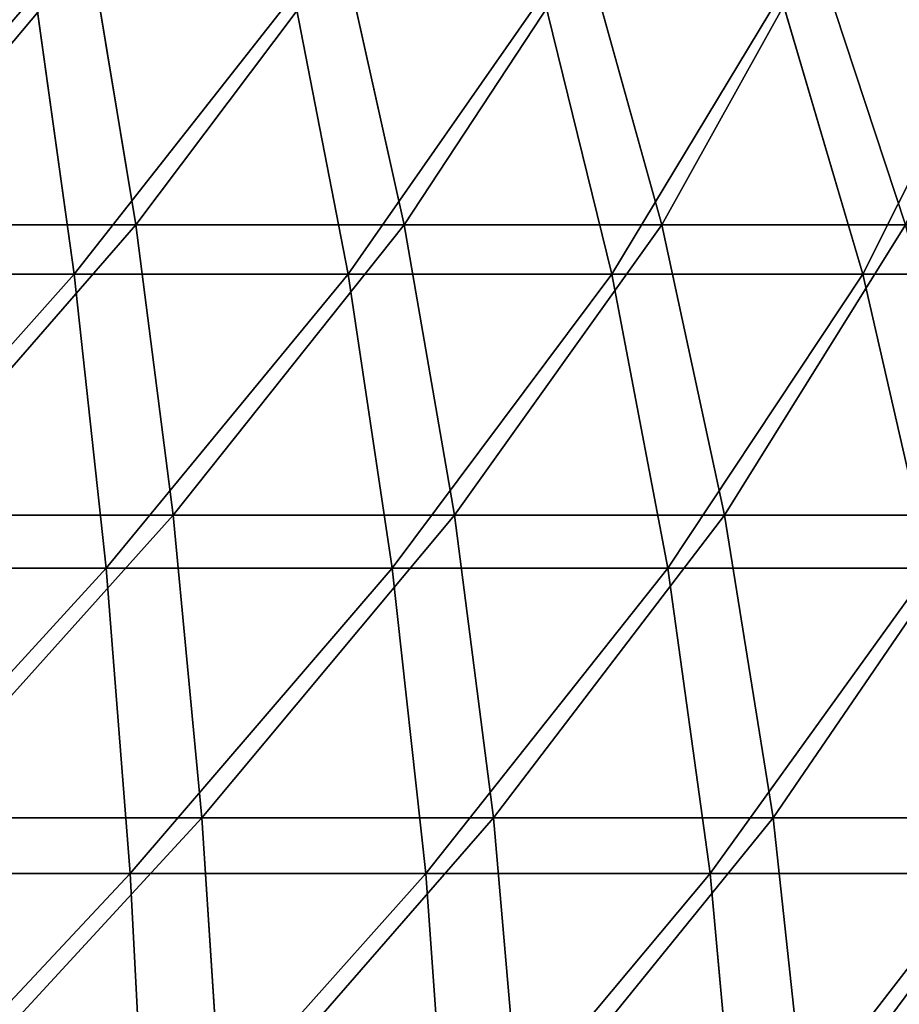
# Model space of a CAD drawing. Extents: x 0.04 to 8.7, y -7.15 to 0.
# Tile 262 of 464: x 4.99 to 5.81, y -3.58 to -2.65. Entities that reach past the tile are written whole.
import ezdxf

# ---------------------------------------------------------------- set-up
doc = ezdxf.new("R2010")
doc.units = 0
doc.header["$MEASUREMENT"] = 0
doc.layers.get('0').update_dxf_attribs({"linetype": 'CONTINUOUS'})

# ---------------------------------------------------------------- blocks, each defined once
blk = doc.blocks.new('ACE_M_STL')
at = {"color": 0}
for p, q in [((5.05281, -2.58919, 2.33196), (5.09533, -2.84657, 2.47801)), ((5.05281, -2.58919, 2.33196), (5.09533, -2.84657, 2.47801)), ((5.05281, -2.58919, -2.33196), (5.09533, -2.84657, -2.47801)), ((5.05281, -2.58919, -2.33196), (5.09533, -2.84657, -2.47801)), ((5.28899, -2.58919, 2.2498), (5.3463, -2.84657, 2.39071)), ((5.28899, -2.58919, 2.2498), (5.3463, -2.84657, 2.39071)), ((5.28899, -2.58919, -2.2498), (5.3463, -2.84657, -2.39071)), ((5.28899, -2.58919, -2.2498), (5.3463, -2.84657, -2.39071)), ((5.51547, -2.58919, 2.1438), (5.58696, -2.84657, 2.27806)), ((5.51547, -2.58919, 2.1438), (5.58696, -2.84657, 2.27806)), ((5.51547, -2.58919, -2.1438), (5.58696, -2.84657, -2.27806)), ((5.51547, -2.58919, -2.1438), (5.58696, -2.84657, -2.27806)), ((5.72985, -2.58919, 2.01507), (5.81476, -2.84657, 2.14128)), ((5.72985, -2.58919, 2.01507), (5.81476, -2.84657, 2.14128)), ((5.72985, -2.58919, -2.01507), (5.81476, -2.84657, -2.14128)), ((5.72985, -2.58919, -2.01507), (5.81476, -2.84657, -2.14128)), ((5.03785, -2.89266, 2.56389), (5.0013, -2.63117, 2.42272)), ((5.03785, -2.89266, 2.56389), (5.0013, -2.63117, 2.42272)), ((5.03785, -2.89266, -2.56389), (5.0013, -2.63117, -2.42272)), ((5.03785, -2.89266, -2.56389), (5.0013, -2.63117, -2.42272)), ((5.29383, -2.89266, 2.48358), (5.24319, -2.63117, 2.34683)), ((5.29383, -2.89266, 2.48358), (5.24319, -2.63117, 2.34683)), ((5.29383, -2.89266, -2.48358), (5.24319, -2.63117, -2.34683)), ((5.29383, -2.89266, -2.48358), (5.24319, -2.63117, -2.34683)), ((5.54037, -2.89266, 2.37778), (5.47615, -2.63117, 2.24686)), ((5.54037, -2.89266, 2.37778), (5.47615, -2.63117, 2.24686)), ((5.54037, -2.89266, -2.37778), (5.47615, -2.63117, -2.24686)), ((5.54037, -2.89266, -2.37778), (5.47615, -2.63117, -2.24686)), ((5.77494, -2.89266, 2.24758), (5.69781, -2.63117, 2.12383)), ((5.77494, -2.89266, 2.24758), (5.69781, -2.63117, 2.12383)), ((5.77494, -2.89266, -2.24758), (5.69781, -2.63117, -2.12383)), ((5.77494, -2.89266, -2.24758), (5.69781, -2.63117, -2.12383)), ((4.83671, -2.84657, 2.53904), (5.09533, -2.84657, 2.47801)), ((5.09533, -2.84657, -2.47801), (4.83671, -2.84657, -2.53904)), ((4.83671, -2.84657, 2.53904), (5.09533, -2.84657, 2.47801)), ((5.09533, -2.84657, -2.47801), (4.83671, -2.84657, -2.53904)), ((5.09533, -2.84657, 2.47801), (5.13024, -3.11818, 2.59796)), ((5.09533, -2.84657, 2.47801), (5.13024, -3.11818, 2.59796)), ((5.09533, -2.84657, 2.47801), (5.3463, -2.84657, 2.39071)), ((5.3463, -2.84657, -2.39071), (5.09533, -2.84657, -2.47801)), ((5.09533, -2.84657, -2.47801), (5.13024, -3.11818, -2.59796)), ((5.09533, -2.84657, -2.47801), (5.13024, -3.11818, -2.59796)), ((5.09533, -2.84657, 2.47801), (5.3463, -2.84657, 2.39071)), ((5.3463, -2.84657, -2.39071), (5.09533, -2.84657, -2.47801)), ((5.3463, -2.84657, 2.39071), (5.39336, -3.11818, 2.50644)), ((5.3463, -2.84657, 2.39071), (5.39336, -3.11818, 2.50644)), ((5.3463, -2.84657, 2.39071), (5.58696, -2.84657, 2.27806)), ((5.58696, -2.84657, -2.27806), (5.3463, -2.84657, -2.39071)), ((5.3463, -2.84657, -2.39071), (5.39336, -3.11818, -2.50644)), ((5.3463, -2.84657, -2.39071), (5.39336, -3.11818, -2.50644)), ((5.3463, -2.84657, 2.39071), (5.58696, -2.84657, 2.27806)), ((5.58696, -2.84657, -2.27806), (5.3463, -2.84657, -2.39071)), ((5.58696, -2.84657, 2.27806), (5.64567, -3.11818, 2.38834)), ((5.58696, -2.84657, 2.27806), (5.64567, -3.11818, 2.38834)), ((5.58696, -2.84657, 2.27806), (5.81476, -2.84657, 2.14128)), ((5.81476, -2.84657, -2.14128), (5.58696, -2.84657, -2.27806)), ((5.58696, -2.84657, -2.27806), (5.64567, -3.11818, -2.38834)), ((5.58696, -2.84657, -2.27806), (5.64567, -3.11818, -2.38834)), ((5.58696, -2.84657, 2.27806), (5.81476, -2.84657, 2.14128)), ((5.81476, -2.84657, -2.14128), (5.58696, -2.84657, -2.27806)), ((4.77506, -2.89266, 2.6179), (5.03785, -2.89266, 2.56389)), ((5.03785, -2.89266, -2.56389), (4.77506, -2.89266, -2.6179)), ((4.77506, -2.89266, 2.6179), (5.03785, -2.89266, 2.56389)), ((5.03785, -2.89266, -2.56389), (4.77506, -2.89266, -2.6179)), ((5.03785, -2.89266, 2.56389), (5.29383, -2.89266, 2.48358)), ((5.29383, -2.89266, -2.48358), (5.03785, -2.89266, -2.56389)), ((5.06758, -3.16757, 2.6787), (5.03785, -2.89266, 2.56389)), ((5.03785, -2.89266, 2.56389), (5.29383, -2.89266, 2.48358)), ((5.06758, -3.16757, 2.6787), (5.03785, -2.89266, 2.56389)), ((5.06758, -3.16757, -2.6787), (5.03785, -2.89266, -2.56389)), ((5.29383, -2.89266, -2.48358), (5.03785, -2.89266, -2.56389)), ((5.06758, -3.16757, -2.6787), (5.03785, -2.89266, -2.56389)), ((5.29383, -2.89266, 2.48358), (5.54037, -2.89266, 2.37778)), ((5.54037, -2.89266, -2.37778), (5.29383, -2.89266, -2.48358)), ((5.33502, -3.16757, 2.59479), (5.29383, -2.89266, 2.48358)), ((5.29383, -2.89266, 2.48358), (5.54037, -2.89266, 2.37778)), ((5.33502, -3.16757, 2.59479), (5.29383, -2.89266, 2.48358)), ((5.33502, -3.16757, -2.59479), (5.29383, -2.89266, -2.48358)), ((5.54037, -2.89266, -2.37778), (5.29383, -2.89266, -2.48358)), ((5.33502, -3.16757, -2.59479), (5.29383, -2.89266, -2.48358)), ((5.54037, -2.89266, 2.37778), (5.77494, -2.89266, 2.24758)), ((5.77494, -2.89266, -2.24758), (5.54037, -2.89266, -2.37778)), ((5.5926, -3.16757, 2.48426), (5.54037, -2.89266, 2.37778)), ((5.54037, -2.89266, 2.37778), (5.77494, -2.89266, 2.24758)), ((5.5926, -3.16757, 2.48426), (5.54037, -2.89266, 2.37778)), ((5.5926, -3.16757, -2.48426), (5.54037, -2.89266, -2.37778)), ((5.77494, -2.89266, -2.24758), (5.54037, -2.89266, -2.37778)), ((5.5926, -3.16757, -2.48426), (5.54037, -2.89266, -2.37778)), ((5.77494, -2.89266, 2.24758), (5.99514, -2.89266, 2.09432)), ((5.99514, -2.89266, -2.09432), (5.77494, -2.89266, -2.24758)), ((5.83768, -3.16757, 2.34823), (5.77494, -2.89266, 2.24758)), ((5.77494, -2.89266, 2.24758), (5.99514, -2.89266, 2.09432)), ((5.83768, -3.16757, 2.34823), (5.77494, -2.89266, 2.24758)), ((5.83768, -3.16757, -2.34823), (5.77494, -2.89266, -2.24758)), ((5.99514, -2.89266, -2.09432), (5.77494, -2.89266, -2.24758)), ((5.83768, -3.16757, -2.34823), (5.77494, -2.89266, -2.24758)), ((4.85911, -3.11818, 2.66195), (5.13024, -3.11818, 2.59796)), ((5.13024, -3.11818, -2.59796), (4.85911, -3.11818, -2.66195)), ((4.85911, -3.11818, 2.66195), (5.13024, -3.11818, 2.59796)), ((5.13024, -3.11818, -2.59796), (4.85911, -3.11818, -2.66195)), ((5.13024, -3.11818, 2.59796), (5.1572, -3.40116, 2.69056)), ((5.13024, -3.11818, 2.59796), (5.1572, -3.40116, 2.69056)), ((5.13024, -3.11818, 2.59796), (5.39336, -3.11818, 2.50644)), ((5.39336, -3.11818, -2.50644), (5.13024, -3.11818, -2.59796)), ((5.13024, -3.11818, -2.59796), (5.1572, -3.40116, -2.69056)), ((5.13024, -3.11818, -2.59796), (5.1572, -3.40116, -2.69056)), ((5.13024, -3.11818, 2.59796), (5.39336, -3.11818, 2.50644)), ((5.39336, -3.11818, -2.50644), (5.13024, -3.11818, -2.59796)), ((5.39336, -3.11818, 2.50644), (5.42969, -3.40116, 2.59577)), ((5.39336, -3.11818, 2.50644), (5.42969, -3.40116, 2.59577)), ((5.39336, -3.11818, 2.50644), (5.64567, -3.11818, 2.38834)), ((5.64567, -3.11818, -2.38834), (5.39336, -3.11818, -2.50644)), ((5.39336, -3.11818, -2.50644), (5.42969, -3.40116, -2.59577)), ((5.39336, -3.11818, -2.50644), (5.42969, -3.40116, -2.59577)), ((5.39336, -3.11818, 2.50644), (5.64567, -3.11818, 2.38834)), ((5.64567, -3.11818, -2.38834), (5.39336, -3.11818, -2.50644)), ((5.64567, -3.11818, 2.38834), (5.691, -3.40116, 2.47347)), ((5.64567, -3.11818, 2.38834), (5.691, -3.40116, 2.47347)), ((5.64567, -3.11818, 2.38834), (5.8845, -3.11818, 2.24493)), ((5.8845, -3.11818, -2.24493), (5.64567, -3.11818, -2.38834)), ((5.64567, -3.11818, -2.38834), (5.691, -3.40116, -2.47347)), ((5.64567, -3.11818, -2.38834), (5.691, -3.40116, -2.47347)), ((5.64567, -3.11818, 2.38834), (5.8845, -3.11818, 2.24493)), ((5.8845, -3.11818, -2.24493), (5.64567, -3.11818, -2.38834)), ((4.79302, -3.16757, 2.73513), (5.06758, -3.16757, 2.6787)), ((5.06758, -3.16757, -2.6787), (4.79302, -3.16757, -2.73513)), ((4.79302, -3.16757, 2.73513), (5.06758, -3.16757, 2.6787)), ((5.06758, -3.16757, -2.6787), (4.79302, -3.16757, -2.73513)), ((5.06758, -3.16757, 2.6787), (5.33502, -3.16757, 2.59479)), ((5.33502, -3.16757, -2.59479), (5.06758, -3.16757, -2.6787)), ((5.09018, -3.45307, 2.76597), (5.06758, -3.16757, 2.6787)), ((5.06758, -3.16757, 2.6787), (5.33502, -3.16757, 2.59479)), ((5.09018, -3.45307, 2.76597), (5.06758, -3.16757, 2.6787)), ((5.09018, -3.45307, -2.76597), (5.06758, -3.16757, -2.6787)), ((5.33502, -3.16757, -2.59479), (5.06758, -3.16757, -2.6787)), ((5.09018, -3.45307, -2.76597), (5.06758, -3.16757, -2.6787)), ((5.33502, -3.16757, 2.59479), (5.5926, -3.16757, 2.48426)), ((5.5926, -3.16757, -2.48426), (5.33502, -3.16757, -2.59479)), ((5.36633, -3.45307, 2.67933), (5.33502, -3.16757, 2.59479)), ((5.33502, -3.16757, 2.59479), (5.5926, -3.16757, 2.48426)), ((5.36633, -3.45307, 2.67933), (5.33502, -3.16757, 2.59479)), ((5.36633, -3.45307, -2.67933), (5.33502, -3.16757, -2.59479)), ((5.5926, -3.16757, -2.48426), (5.33502, -3.16757, -2.59479)), ((5.36633, -3.45307, -2.67933), (5.33502, -3.16757, -2.59479)), ((5.5926, -3.16757, 2.48426), (5.83768, -3.16757, 2.34823)), ((5.83768, -3.16757, -2.34823), (5.5926, -3.16757, -2.48426)), ((5.6323, -3.45307, 2.56519), (5.5926, -3.16757, 2.48426)), ((5.5926, -3.16757, 2.48426), (5.83768, -3.16757, 2.34823)), ((5.6323, -3.45307, 2.56519), (5.5926, -3.16757, 2.48426)), ((5.6323, -3.45307, -2.56519), (5.5926, -3.16757, -2.48426)), ((5.83768, -3.16757, -2.34823), (5.5926, -3.16757, -2.48426)), ((5.6323, -3.45307, -2.56519), (5.5926, -3.16757, -2.48426)), ((4.8764, -3.40116, 2.75683), (5.1572, -3.40116, 2.69056)), ((5.1572, -3.40116, -2.69056), (4.8764, -3.40116, -2.75683)), ((4.8764, -3.40116, 2.75683), (5.1572, -3.40116, 2.69056)), ((5.1572, -3.40116, -2.69056), (4.8764, -3.40116, -2.75683)), ((5.1572, -3.40116, 2.69056), (5.1759, -3.69253, 2.75482)), ((5.1572, -3.40116, 2.69056), (5.1759, -3.69253, 2.75482)), ((5.1572, -3.40116, 2.69056), (5.42969, -3.40116, 2.59577)), ((5.42969, -3.40116, -2.59577), (5.1572, -3.40116, -2.69056)), ((5.1572, -3.40116, -2.69056), (5.1759, -3.69253, -2.75482)), ((5.1572, -3.40116, -2.69056), (5.1759, -3.69253, -2.75482)), ((5.1572, -3.40116, 2.69056), (5.42969, -3.40116, 2.59577)), ((5.42969, -3.40116, -2.59577), (5.1572, -3.40116, -2.69056)), ((5.42969, -3.40116, 2.59577), (5.45491, -3.69253, 2.65777)), ((5.42969, -3.40116, 2.59577), (5.45491, -3.69253, 2.65777)), ((5.42969, -3.40116, 2.59577), (5.691, -3.40116, 2.47347)), ((5.691, -3.40116, -2.47347), (5.42969, -3.40116, -2.59577)), ((5.42969, -3.40116, -2.59577), (5.45491, -3.69253, -2.65777)), ((5.42969, -3.40116, -2.59577), (5.45491, -3.69253, -2.65777)), ((5.42969, -3.40116, 2.59577), (5.691, -3.40116, 2.47347)), ((5.691, -3.40116, -2.47347), (5.42969, -3.40116, -2.59577)), ((5.691, -3.40116, 2.47347), (5.72245, -3.69253, 2.53255)), ((5.691, -3.40116, 2.47347), (5.72245, -3.69253, 2.53255)), ((5.691, -3.40116, 2.47347), (5.93834, -3.40116, 2.32494)), ((5.93834, -3.40116, -2.32494), (5.691, -3.40116, -2.47347)), ((5.691, -3.40116, -2.47347), (5.72245, -3.69253, -2.53255)), ((5.691, -3.40116, -2.47347), (5.72245, -3.69253, -2.53255)), ((5.691, -3.40116, 2.47347), (5.93834, -3.40116, 2.32494)), ((5.93834, -3.40116, -2.32494), (5.691, -3.40116, -2.47347)), ((4.80667, -3.45307, 2.82423), (5.09018, -3.45307, 2.76597)), ((5.09018, -3.45307, -2.76597), (4.80667, -3.45307, -2.82423)), ((4.80667, -3.45307, 2.82423), (5.09018, -3.45307, 2.76597)), ((5.09018, -3.45307, -2.76597), (4.80667, -3.45307, -2.82423)), ((5.09018, -3.45307, 2.76597), (5.36633, -3.45307, 2.67933)), ((5.36633, -3.45307, -2.67933), (5.09018, -3.45307, -2.76597)), ((5.10541, -3.74624, 2.82481), (5.09018, -3.45307, 2.76597)), ((5.09018, -3.45307, 2.76597), (5.36633, -3.45307, 2.67933)), ((5.10541, -3.74624, 2.82481), (5.09018, -3.45307, 2.76597)), ((5.10541, -3.74624, -2.82481), (5.09018, -3.45307, -2.76597)), ((5.36633, -3.45307, -2.67933), (5.09018, -3.45307, -2.76597)), ((5.10541, -3.74624, -2.82481), (5.09018, -3.45307, -2.76597)), ((5.36633, -3.45307, 2.67933), (5.6323, -3.45307, 2.56519)), ((5.6323, -3.45307, -2.56519), (5.36633, -3.45307, -2.67933)), ((5.38744, -3.74624, 2.73632), (5.36633, -3.45307, 2.67933)), ((5.36633, -3.45307, 2.67933), (5.6323, -3.45307, 2.56519)), ((5.38744, -3.74624, 2.73632), (5.36633, -3.45307, 2.67933)), ((5.38744, -3.74624, -2.73632), (5.36633, -3.45307, -2.67933)), ((5.6323, -3.45307, -2.56519), (5.36633, -3.45307, -2.67933)), ((5.38744, -3.74624, -2.73632), (5.36633, -3.45307, -2.67933)), ((5.6323, -3.45307, 2.56519), (5.88536, -3.45307, 2.42473)), ((5.88536, -3.45307, -2.42473), (5.6323, -3.45307, -2.56519)), ((5.65907, -3.74624, 2.61975), (5.6323, -3.45307, 2.56519)), ((5.6323, -3.45307, 2.56519), (5.88536, -3.45307, 2.42473)), ((5.65907, -3.74624, 2.61975), (5.6323, -3.45307, 2.56519)), ((5.65907, -3.74624, -2.61975), (5.6323, -3.45307, -2.56519)), ((5.88536, -3.45307, -2.42473), (5.6323, -3.45307, -2.56519)), ((5.65907, -3.74624, -2.61975), (5.6323, -3.45307, -2.56519))]:
    blk.add_line(p, q, dxfattribs=at)
mesh = blk.add_polyface(dxfattribs=at)
corners = [(5.05281, -2.58919, 2.33196), (4.83671, -2.84657, 2.53904), (4.80944, -2.58919, 2.38939), (5.09533, -2.84657, 2.47801)]
mesh.append_faces([[corners[k] for k in face] for face in [(0, 1, 2), (1, 0, 3)]], dxfattribs={"vtx0": -1, "color": 0})
mesh = blk.add_polyface(dxfattribs=at)
corners = [(4.83671, -2.84657, -2.53904), (5.05281, -2.58919, -2.33196), (4.80944, -2.58919, -2.38939), (5.09533, -2.84657, -2.47801)]
mesh.append_faces([[corners[k] for k in face] for face in [(0, 1, 2), (1, 0, 3)]], dxfattribs={"vtx0": -1, "color": 0})
mesh = blk.add_polyface(dxfattribs=at)
corners = [(5.28899, -2.58919, 2.2498), (5.09533, -2.84657, 2.47801), (5.05281, -2.58919, 2.33196), (5.3463, -2.84657, 2.39071)]
mesh.append_faces([[corners[k] for k in face] for face in [(0, 1, 2), (1, 0, 3)]], dxfattribs={"vtx0": -1, "color": 0})
mesh = blk.add_polyface(dxfattribs=at)
corners = [(5.09533, -2.84657, -2.47801), (5.28899, -2.58919, -2.2498), (5.05281, -2.58919, -2.33196), (5.3463, -2.84657, -2.39071)]
mesh.append_faces([[corners[k] for k in face] for face in [(0, 1, 2), (1, 0, 3)]], dxfattribs={"vtx0": -1, "color": 0})
mesh = blk.add_polyface(dxfattribs=at)
corners = [(5.51547, -2.58919, 2.1438), (5.3463, -2.84657, 2.39071), (5.28899, -2.58919, 2.2498), (5.58696, -2.84657, 2.27806)]
mesh.append_faces([[corners[k] for k in face] for face in [(0, 1, 2), (1, 0, 3)]], dxfattribs={"vtx0": -1, "color": 0})
mesh = blk.add_polyface(dxfattribs=at)
corners = [(5.3463, -2.84657, -2.39071), (5.51547, -2.58919, -2.1438), (5.28899, -2.58919, -2.2498), (5.58696, -2.84657, -2.27806)]
mesh.append_faces([[corners[k] for k in face] for face in [(0, 1, 2), (1, 0, 3)]], dxfattribs={"vtx0": -1, "color": 0})
mesh = blk.add_polyface(dxfattribs=at)
corners = [(5.72985, -2.58919, 2.01507), (5.58696, -2.84657, 2.27806), (5.51547, -2.58919, 2.1438), (5.81476, -2.84657, 2.14128)]
mesh.append_faces([[corners[k] for k in face] for face in [(0, 1, 2), (1, 0, 3)]], dxfattribs={"vtx0": -1, "color": 0})
mesh = blk.add_polyface(dxfattribs=at)
corners = [(5.58696, -2.84657, -2.27806), (5.72985, -2.58919, -2.01507), (5.51547, -2.58919, -2.1438), (5.81476, -2.84657, -2.14128)]
mesh.append_faces([[corners[k] for k in face] for face in [(0, 1, 2), (1, 0, 3)]], dxfattribs={"vtx0": -1, "color": 0})
mesh = blk.add_polyface(dxfattribs=at)
corners = [(5.92985, -2.58919, 1.86498), (5.81476, -2.84657, 2.14128), (5.72985, -2.58919, 2.01507), (6.02729, -2.84657, 1.98179)]
mesh.append_faces([[corners[k] for k in face] for face in [(0, 1, 2), (1, 0, 3)]], dxfattribs={"vtx0": -1, "color": 0})
mesh = blk.add_polyface(dxfattribs=at)
corners = [(5.81476, -2.84657, -2.14128), (5.92985, -2.58919, -1.86498), (5.72985, -2.58919, -2.01507), (6.02729, -2.84657, -1.98179)]
mesh.append_faces([[corners[k] for k in face] for face in [(0, 1, 2), (1, 0, 3)]], dxfattribs={"vtx0": -1, "color": 0})
mesh = blk.add_polyface(dxfattribs=at)
corners = [(4.77506, -2.89266, 2.6179), (5.0013, -2.63117, 2.42272), (4.75298, -2.63117, 2.47375), (5.03785, -2.89266, 2.56389)]
mesh.append_faces([[corners[k] for k in face] for face in [(0, 1, 2), (1, 0, 3)]], dxfattribs={"vtx0": -1, "color": 0})
mesh = blk.add_polyface(dxfattribs=at)
corners = [(5.0013, -2.63117, -2.42272), (4.77506, -2.89266, -2.6179), (4.75298, -2.63117, -2.47375), (5.03785, -2.89266, -2.56389)]
mesh.append_faces([[corners[k] for k in face] for face in [(0, 1, 2), (1, 0, 3)]], dxfattribs={"vtx0": -1, "color": 0})
mesh = blk.add_polyface(dxfattribs=at)
corners = [(5.03785, -2.89266, 2.56389), (5.24319, -2.63117, 2.34683), (5.0013, -2.63117, 2.42272), (5.29383, -2.89266, 2.48358)]
mesh.append_faces([[corners[k] for k in face] for face in [(0, 1, 2), (1, 0, 3)]], dxfattribs={"vtx0": -1, "color": 0})
mesh = blk.add_polyface(dxfattribs=at)
corners = [(5.24319, -2.63117, -2.34683), (5.03785, -2.89266, -2.56389), (5.0013, -2.63117, -2.42272), (5.29383, -2.89266, -2.48358)]
mesh.append_faces([[corners[k] for k in face] for face in [(0, 1, 2), (1, 0, 3)]], dxfattribs={"vtx0": -1, "color": 0})
mesh = blk.add_polyface(dxfattribs=at)
corners = [(5.29383, -2.89266, 2.48358), (5.47615, -2.63117, 2.24686), (5.24319, -2.63117, 2.34683), (5.54037, -2.89266, 2.37778)]
mesh.append_faces([[corners[k] for k in face] for face in [(0, 1, 2), (1, 0, 3)]], dxfattribs={"vtx0": -1, "color": 0})
mesh = blk.add_polyface(dxfattribs=at)
corners = [(5.47615, -2.63117, -2.24686), (5.29383, -2.89266, -2.48358), (5.24319, -2.63117, -2.34683), (5.54037, -2.89266, -2.37778)]
mesh.append_faces([[corners[k] for k in face] for face in [(0, 1, 2), (1, 0, 3)]], dxfattribs={"vtx0": -1, "color": 0})
mesh = blk.add_polyface(dxfattribs=at)
corners = [(5.54037, -2.89266, 2.37778), (5.69781, -2.63117, 2.12383), (5.47615, -2.63117, 2.24686), (5.77494, -2.89266, 2.24758)]
mesh.append_faces([[corners[k] for k in face] for face in [(0, 1, 2), (1, 0, 3)]], dxfattribs={"vtx0": -1, "color": 0})
mesh = blk.add_polyface(dxfattribs=at)
corners = [(5.69781, -2.63117, -2.12383), (5.54037, -2.89266, -2.37778), (5.47615, -2.63117, -2.24686), (5.77494, -2.89266, -2.24758)]
mesh.append_faces([[corners[k] for k in face] for face in [(0, 1, 2), (1, 0, 3)]], dxfattribs={"vtx0": -1, "color": 0})
mesh = blk.add_polyface(dxfattribs=at)
corners = [(5.77494, -2.89266, 2.24758), (5.90588, -2.63117, 1.97901), (5.69781, -2.63117, 2.12383), (5.99514, -2.89266, 2.09432)]
mesh.append_faces([[corners[k] for k in face] for face in [(0, 1, 2), (1, 0, 3)]], dxfattribs={"vtx0": -1, "color": 0})
mesh = blk.add_polyface(dxfattribs=at)
corners = [(5.90588, -2.63117, -1.97901), (5.77494, -2.89266, -2.24758), (5.69781, -2.63117, -2.12383), (5.99514, -2.89266, -2.09432)]
mesh.append_faces([[corners[k] for k in face] for face in [(0, 1, 2), (1, 0, 3)]], dxfattribs={"vtx0": -1, "color": 0})
mesh = blk.add_polyface(dxfattribs=at)
corners = [(5.09533, -2.84657, 2.47801), (4.85911, -3.11818, 2.66195), (4.83671, -2.84657, 2.53904), (5.13024, -3.11818, 2.59796)]
mesh.append_faces([[corners[k] for k in face] for face in [(0, 1, 2), (1, 0, 3)]], dxfattribs={"vtx0": -1, "color": 0})
mesh = blk.add_polyface(dxfattribs=at)
corners = [(4.85911, -3.11818, -2.66195), (5.09533, -2.84657, -2.47801), (4.83671, -2.84657, -2.53904), (5.13024, -3.11818, -2.59796)]
mesh.append_faces([[corners[k] for k in face] for face in [(0, 1, 2), (1, 0, 3)]], dxfattribs={"vtx0": -1, "color": 0})
mesh = blk.add_polyface(dxfattribs=at)
corners = [(5.3463, -2.84657, 2.39071), (5.13024, -3.11818, 2.59796), (5.09533, -2.84657, 2.47801), (5.39336, -3.11818, 2.50644)]
mesh.append_faces([[corners[k] for k in face] for face in [(0, 1, 2), (1, 0, 3)]], dxfattribs={"vtx0": -1, "color": 0})
mesh = blk.add_polyface(dxfattribs=at)
corners = [(5.13024, -3.11818, -2.59796), (5.3463, -2.84657, -2.39071), (5.09533, -2.84657, -2.47801), (5.39336, -3.11818, -2.50644)]
mesh.append_faces([[corners[k] for k in face] for face in [(0, 1, 2), (1, 0, 3)]], dxfattribs={"vtx0": -1, "color": 0})
mesh = blk.add_polyface(dxfattribs=at)
corners = [(5.58696, -2.84657, 2.27806), (5.39336, -3.11818, 2.50644), (5.3463, -2.84657, 2.39071), (5.64567, -3.11818, 2.38834)]
mesh.append_faces([[corners[k] for k in face] for face in [(0, 1, 2), (1, 0, 3)]], dxfattribs={"vtx0": -1, "color": 0})
mesh = blk.add_polyface(dxfattribs=at)
corners = [(5.39336, -3.11818, -2.50644), (5.58696, -2.84657, -2.27806), (5.3463, -2.84657, -2.39071), (5.64567, -3.11818, -2.38834)]
mesh.append_faces([[corners[k] for k in face] for face in [(0, 1, 2), (1, 0, 3)]], dxfattribs={"vtx0": -1, "color": 0})
mesh = blk.add_polyface(dxfattribs=at)
corners = [(5.81476, -2.84657, 2.14128), (5.64567, -3.11818, 2.38834), (5.58696, -2.84657, 2.27806), (5.8845, -3.11818, 2.24493)]
mesh.append_faces([[corners[k] for k in face] for face in [(0, 1, 2), (1, 0, 3)]], dxfattribs={"vtx0": -1, "color": 0})
mesh = blk.add_polyface(dxfattribs=at)
corners = [(5.64567, -3.11818, -2.38834), (5.81476, -2.84657, -2.14128), (5.58696, -2.84657, -2.27806), (5.8845, -3.11818, -2.24493)]
mesh.append_faces([[corners[k] for k in face] for face in [(0, 1, 2), (1, 0, 3)]], dxfattribs={"vtx0": -1, "color": 0})
mesh = blk.add_polyface(dxfattribs=at)
corners = [(4.79302, -3.16757, 2.73513), (5.03785, -2.89266, 2.56389), (4.77506, -2.89266, 2.6179), (5.06758, -3.16757, 2.6787)]
mesh.append_faces([[corners[k] for k in face] for face in [(0, 1, 2), (1, 0, 3)]], dxfattribs={"vtx0": -1, "color": 0})
mesh = blk.add_polyface(dxfattribs=at)
corners = [(5.03785, -2.89266, -2.56389), (4.79302, -3.16757, -2.73513), (4.77506, -2.89266, -2.6179), (5.06758, -3.16757, -2.6787)]
mesh.append_faces([[corners[k] for k in face] for face in [(0, 1, 2), (1, 0, 3)]], dxfattribs={"vtx0": -1, "color": 0})
mesh = blk.add_polyface(dxfattribs=at)
corners = [(5.06758, -3.16757, 2.6787), (5.29383, -2.89266, 2.48358), (5.03785, -2.89266, 2.56389), (5.33502, -3.16757, 2.59479)]
mesh.append_faces([[corners[k] for k in face] for face in [(0, 1, 2), (1, 0, 3)]], dxfattribs={"vtx0": -1, "color": 0})
mesh = blk.add_polyface(dxfattribs=at)
corners = [(5.29383, -2.89266, -2.48358), (5.06758, -3.16757, -2.6787), (5.03785, -2.89266, -2.56389), (5.33502, -3.16757, -2.59479)]
mesh.append_faces([[corners[k] for k in face] for face in [(0, 1, 2), (1, 0, 3)]], dxfattribs={"vtx0": -1, "color": 0})
mesh = blk.add_polyface(dxfattribs=at)
corners = [(5.33502, -3.16757, 2.59479), (5.54037, -2.89266, 2.37778), (5.29383, -2.89266, 2.48358), (5.5926, -3.16757, 2.48426)]
mesh.append_faces([[corners[k] for k in face] for face in [(0, 1, 2), (1, 0, 3)]], dxfattribs={"vtx0": -1, "color": 0})
mesh = blk.add_polyface(dxfattribs=at)
corners = [(5.54037, -2.89266, -2.37778), (5.33502, -3.16757, -2.59479), (5.29383, -2.89266, -2.48358), (5.5926, -3.16757, -2.48426)]
mesh.append_faces([[corners[k] for k in face] for face in [(0, 1, 2), (1, 0, 3)]], dxfattribs={"vtx0": -1, "color": 0})
mesh = blk.add_polyface(dxfattribs=at)
corners = [(5.5926, -3.16757, 2.48426), (5.77494, -2.89266, 2.24758), (5.54037, -2.89266, 2.37778), (5.83768, -3.16757, 2.34823)]
mesh.append_faces([[corners[k] for k in face] for face in [(0, 1, 2), (1, 0, 3)]], dxfattribs={"vtx0": -1, "color": 0})
mesh = blk.add_polyface(dxfattribs=at)
corners = [(5.77494, -2.89266, -2.24758), (5.5926, -3.16757, -2.48426), (5.54037, -2.89266, -2.37778), (5.83768, -3.16757, -2.34823)]
mesh.append_faces([[corners[k] for k in face] for face in [(0, 1, 2), (1, 0, 3)]], dxfattribs={"vtx0": -1, "color": 0})
mesh = blk.add_polyface(dxfattribs=at)
corners = [(5.83768, -3.16757, 2.34823), (5.99514, -2.89266, 2.09432), (5.77494, -2.89266, 2.24758), (6.06773, -3.16757, 2.1881)]
mesh.append_faces([[corners[k] for k in face] for face in [(0, 1, 2), (1, 0, 3)]], dxfattribs={"vtx0": -1, "color": 0})
mesh = blk.add_polyface(dxfattribs=at)
corners = [(5.99514, -2.89266, -2.09432), (5.83768, -3.16757, -2.34823), (5.77494, -2.89266, -2.24758), (6.06773, -3.16757, -2.1881)]
mesh.append_faces([[corners[k] for k in face] for face in [(0, 1, 2), (1, 0, 3)]], dxfattribs={"vtx0": -1, "color": 0})
mesh = blk.add_polyface(dxfattribs=at)
corners = [(5.13024, -3.11818, 2.59796), (4.8764, -3.40116, 2.75683), (4.85911, -3.11818, 2.66195), (5.1572, -3.40116, 2.69056)]
mesh.append_faces([[corners[k] for k in face] for face in [(0, 1, 2), (1, 0, 3)]], dxfattribs={"vtx0": -1, "color": 0})
mesh = blk.add_polyface(dxfattribs=at)
corners = [(4.8764, -3.40116, -2.75683), (5.13024, -3.11818, -2.59796), (4.85911, -3.11818, -2.66195), (5.1572, -3.40116, -2.69056)]
mesh.append_faces([[corners[k] for k in face] for face in [(0, 1, 2), (1, 0, 3)]], dxfattribs={"vtx0": -1, "color": 0})
mesh = blk.add_polyface(dxfattribs=at)
corners = [(5.39336, -3.11818, 2.50644), (5.1572, -3.40116, 2.69056), (5.13024, -3.11818, 2.59796), (5.42969, -3.40116, 2.59577)]
mesh.append_faces([[corners[k] for k in face] for face in [(0, 1, 2), (1, 0, 3)]], dxfattribs={"vtx0": -1, "color": 0})
mesh = blk.add_polyface(dxfattribs=at)
corners = [(5.1572, -3.40116, -2.69056), (5.39336, -3.11818, -2.50644), (5.13024, -3.11818, -2.59796), (5.42969, -3.40116, -2.59577)]
mesh.append_faces([[corners[k] for k in face] for face in [(0, 1, 2), (1, 0, 3)]], dxfattribs={"vtx0": -1, "color": 0})
mesh = blk.add_polyface(dxfattribs=at)
corners = [(5.64567, -3.11818, 2.38834), (5.42969, -3.40116, 2.59577), (5.39336, -3.11818, 2.50644), (5.691, -3.40116, 2.47347)]
mesh.append_faces([[corners[k] for k in face] for face in [(0, 1, 2), (1, 0, 3)]], dxfattribs={"vtx0": -1, "color": 0})
mesh = blk.add_polyface(dxfattribs=at)
corners = [(5.42969, -3.40116, -2.59577), (5.64567, -3.11818, -2.38834), (5.39336, -3.11818, -2.50644), (5.691, -3.40116, -2.47347)]
mesh.append_faces([[corners[k] for k in face] for face in [(0, 1, 2), (1, 0, 3)]], dxfattribs={"vtx0": -1, "color": 0})
mesh = blk.add_polyface(dxfattribs=at)
corners = [(5.8845, -3.11818, 2.24493), (5.691, -3.40116, 2.47347), (5.64567, -3.11818, 2.38834), (5.93834, -3.40116, 2.32494)]
mesh.append_faces([[corners[k] for k in face] for face in [(0, 1, 2), (1, 0, 3)]], dxfattribs={"vtx0": -1, "color": 0})
mesh = blk.add_polyface(dxfattribs=at)
corners = [(5.691, -3.40116, -2.47347), (5.8845, -3.11818, -2.24493), (5.64567, -3.11818, -2.38834), (5.93834, -3.40116, -2.32494)]
mesh.append_faces([[corners[k] for k in face] for face in [(0, 1, 2), (1, 0, 3)]], dxfattribs={"vtx0": -1, "color": 0})
mesh = blk.add_polyface(dxfattribs=at)
corners = [(4.80667, -3.45307, 2.82423), (5.06758, -3.16757, 2.6787), (4.79302, -3.16757, 2.73513), (5.09018, -3.45307, 2.76597)]
mesh.append_faces([[corners[k] for k in face] for face in [(0, 1, 2), (1, 0, 3)]], dxfattribs={"vtx0": -1, "color": 0})
mesh = blk.add_polyface(dxfattribs=at)
corners = [(5.06758, -3.16757, -2.6787), (4.80667, -3.45307, -2.82423), (4.79302, -3.16757, -2.73513), (5.09018, -3.45307, -2.76597)]
mesh.append_faces([[corners[k] for k in face] for face in [(0, 1, 2), (1, 0, 3)]], dxfattribs={"vtx0": -1, "color": 0})
mesh = blk.add_polyface(dxfattribs=at)
corners = [(5.09018, -3.45307, 2.76597), (5.33502, -3.16757, 2.59479), (5.06758, -3.16757, 2.6787), (5.36633, -3.45307, 2.67933)]
mesh.append_faces([[corners[k] for k in face] for face in [(0, 1, 2), (1, 0, 3)]], dxfattribs={"vtx0": -1, "color": 0})
mesh = blk.add_polyface(dxfattribs=at)
corners = [(5.33502, -3.16757, -2.59479), (5.09018, -3.45307, -2.76597), (5.06758, -3.16757, -2.6787), (5.36633, -3.45307, -2.67933)]
mesh.append_faces([[corners[k] for k in face] for face in [(0, 1, 2), (1, 0, 3)]], dxfattribs={"vtx0": -1, "color": 0})
mesh = blk.add_polyface(dxfattribs=at)
corners = [(5.36633, -3.45307, 2.67933), (5.5926, -3.16757, 2.48426), (5.33502, -3.16757, 2.59479), (5.6323, -3.45307, 2.56519)]
mesh.append_faces([[corners[k] for k in face] for face in [(0, 1, 2), (1, 0, 3)]], dxfattribs={"vtx0": -1, "color": 0})
mesh = blk.add_polyface(dxfattribs=at)
corners = [(5.5926, -3.16757, -2.48426), (5.36633, -3.45307, -2.67933), (5.33502, -3.16757, -2.59479), (5.6323, -3.45307, -2.56519)]
mesh.append_faces([[corners[k] for k in face] for face in [(0, 1, 2), (1, 0, 3)]], dxfattribs={"vtx0": -1, "color": 0})
mesh = blk.add_polyface(dxfattribs=at)
corners = [(5.6323, -3.45307, 2.56519), (5.83768, -3.16757, 2.34823), (5.5926, -3.16757, 2.48426), (5.88536, -3.45307, 2.42473)]
mesh.append_faces([[corners[k] for k in face] for face in [(0, 1, 2), (1, 0, 3)]], dxfattribs={"vtx0": -1, "color": 0})
mesh = blk.add_polyface(dxfattribs=at)
corners = [(5.83768, -3.16757, -2.34823), (5.6323, -3.45307, -2.56519), (5.5926, -3.16757, -2.48426), (5.88536, -3.45307, -2.42473)]
mesh.append_faces([[corners[k] for k in face] for face in [(0, 1, 2), (1, 0, 3)]], dxfattribs={"vtx0": -1, "color": 0})
mesh = blk.add_polyface(dxfattribs=at)
corners = [(5.1572, -3.40116, 2.69056), (4.8884, -3.69253, 2.82267), (4.8764, -3.40116, 2.75683), (5.1759, -3.69253, 2.75482)]
mesh.append_faces([[corners[k] for k in face] for face in [(0, 1, 2), (1, 0, 3)]], dxfattribs={"vtx0": -1, "color": 0})
mesh = blk.add_polyface(dxfattribs=at)
corners = [(4.8884, -3.69253, -2.82267), (5.1572, -3.40116, -2.69056), (4.8764, -3.40116, -2.75683), (5.1759, -3.69253, -2.75482)]
mesh.append_faces([[corners[k] for k in face] for face in [(0, 1, 2), (1, 0, 3)]], dxfattribs={"vtx0": -1, "color": 0})
mesh = blk.add_polyface(dxfattribs=at)
corners = [(5.42969, -3.40116, 2.59577), (5.1759, -3.69253, 2.75482), (5.1572, -3.40116, 2.69056), (5.45491, -3.69253, 2.65777)]
mesh.append_faces([[corners[k] for k in face] for face in [(0, 1, 2), (1, 0, 3)]], dxfattribs={"vtx0": -1, "color": 0})
mesh = blk.add_polyface(dxfattribs=at)
corners = [(5.1759, -3.69253, -2.75482), (5.42969, -3.40116, -2.59577), (5.1572, -3.40116, -2.69056), (5.45491, -3.69253, -2.65777)]
mesh.append_faces([[corners[k] for k in face] for face in [(0, 1, 2), (1, 0, 3)]], dxfattribs={"vtx0": -1, "color": 0})
mesh = blk.add_polyface(dxfattribs=at)
corners = [(5.691, -3.40116, 2.47347), (5.45491, -3.69253, 2.65777), (5.42969, -3.40116, 2.59577), (5.72245, -3.69253, 2.53255)]
mesh.append_faces([[corners[k] for k in face] for face in [(0, 1, 2), (1, 0, 3)]], dxfattribs={"vtx0": -1, "color": 0})
mesh = blk.add_polyface(dxfattribs=at)
corners = [(5.45491, -3.69253, -2.65777), (5.691, -3.40116, -2.47347), (5.42969, -3.40116, -2.59577), (5.72245, -3.69253, -2.53255)]
mesh.append_faces([[corners[k] for k in face] for face in [(0, 1, 2), (1, 0, 3)]], dxfattribs={"vtx0": -1, "color": 0})
mesh = blk.add_polyface(dxfattribs=at)
corners = [(5.93834, -3.40116, 2.32494), (5.72245, -3.69253, 2.53255), (5.691, -3.40116, 2.47347), (5.97571, -3.69253, 2.38048)]
mesh.append_faces([[corners[k] for k in face] for face in [(0, 1, 2), (1, 0, 3)]], dxfattribs={"vtx0": -1, "color": 0})
mesh = blk.add_polyface(dxfattribs=at)
corners = [(5.72245, -3.69253, -2.53255), (5.93834, -3.40116, -2.32494), (5.691, -3.40116, -2.47347), (5.97571, -3.69253, -2.38048)]
mesh.append_faces([[corners[k] for k in face] for face in [(0, 1, 2), (1, 0, 3)]], dxfattribs={"vtx0": -1, "color": 0})
mesh = blk.add_polyface(dxfattribs=at)
corners = [(4.81588, -3.74624, 2.88431), (5.09018, -3.45307, 2.76597), (4.80667, -3.45307, 2.82423), (5.10541, -3.74624, 2.82481)]
mesh.append_faces([[corners[k] for k in face] for face in [(0, 1, 2), (1, 0, 3)]], dxfattribs={"vtx0": -1, "color": 0})
mesh = blk.add_polyface(dxfattribs=at)
corners = [(5.09018, -3.45307, -2.76597), (4.81588, -3.74624, -2.88431), (4.80667, -3.45307, -2.82423), (5.10541, -3.74624, -2.82481)]
mesh.append_faces([[corners[k] for k in face] for face in [(0, 1, 2), (1, 0, 3)]], dxfattribs={"vtx0": -1, "color": 0})
mesh = blk.add_polyface(dxfattribs=at)
corners = [(5.10541, -3.74624, 2.82481), (5.36633, -3.45307, 2.67933), (5.09018, -3.45307, 2.76597), (5.38744, -3.74624, 2.73632)]
mesh.append_faces([[corners[k] for k in face] for face in [(0, 1, 2), (1, 0, 3)]], dxfattribs={"vtx0": -1, "color": 0})
mesh = blk.add_polyface(dxfattribs=at)
corners = [(5.36633, -3.45307, -2.67933), (5.10541, -3.74624, -2.82481), (5.09018, -3.45307, -2.76597), (5.38744, -3.74624, -2.73632)]
mesh.append_faces([[corners[k] for k in face] for face in [(0, 1, 2), (1, 0, 3)]], dxfattribs={"vtx0": -1, "color": 0})
mesh = blk.add_polyface(dxfattribs=at)
corners = [(5.38744, -3.74624, 2.73632), (5.6323, -3.45307, 2.56519), (5.36633, -3.45307, 2.67933), (5.65907, -3.74624, 2.61975)]
mesh.append_faces([[corners[k] for k in face] for face in [(0, 1, 2), (1, 0, 3)]], dxfattribs={"vtx0": -1, "color": 0})
mesh = blk.add_polyface(dxfattribs=at)
corners = [(5.6323, -3.45307, -2.56519), (5.38744, -3.74624, -2.73632), (5.36633, -3.45307, -2.67933), (5.65907, -3.74624, -2.61975)]
mesh.append_faces([[corners[k] for k in face] for face in [(0, 1, 2), (1, 0, 3)]], dxfattribs={"vtx0": -1, "color": 0})
mesh = blk.add_polyface(dxfattribs=at)
corners = [(5.65907, -3.74624, 2.61975), (5.88536, -3.45307, 2.42473), (5.6323, -3.45307, 2.56519), (5.91751, -3.74624, 2.47631)]
mesh.append_faces([[corners[k] for k in face] for face in [(0, 1, 2), (1, 0, 3)]], dxfattribs={"vtx0": -1, "color": 0})
mesh = blk.add_polyface(dxfattribs=at)
corners = [(5.88536, -3.45307, -2.42473), (5.65907, -3.74624, -2.61975), (5.6323, -3.45307, -2.56519), (5.91751, -3.74624, -2.47631)]
mesh.append_faces([[corners[k] for k in face] for face in [(0, 1, 2), (1, 0, 3)]], dxfattribs={"vtx0": -1, "color": 0})

msp = doc.modelspace()

# ---------------------------------------------------------------- block references
at = {"color": 0}
msp.add_blockref('ACE_M_STL', (0, 0), dxfattribs=at)

doc.saveas('drawing.dxf')
